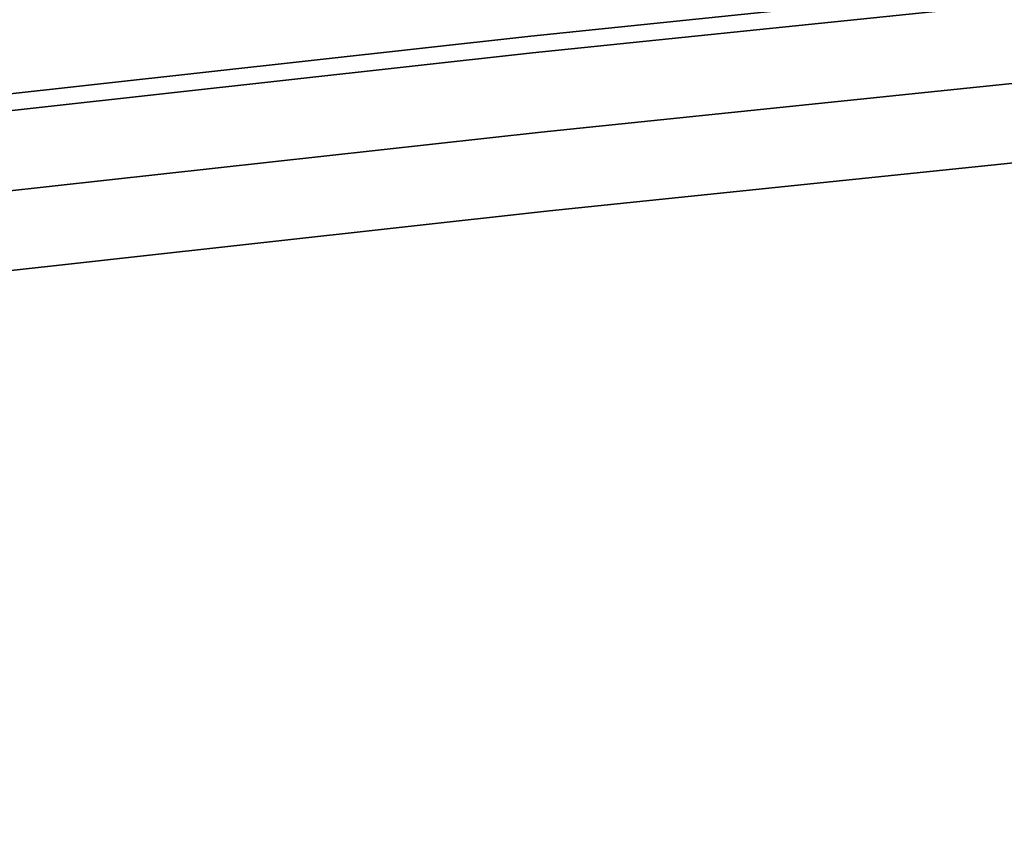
# Model space of a CAD drawing. Header units: millimetres. Extents: x 0 to 16721, y 217 to 10981.
# Tile 347 of 394: x 5507 to 5916, y 5550 to 5892. Entities that reach past the tile are written whole.
import ezdxf

# ---------------------------------------------------------------- set-up
doc = ezdxf.new("R2010")
doc.units = ezdxf.units.MM
doc.layers.add('PDF_PSS & TL', color=7, linetype='Continuous', true_color=0x7fffdf)

msp = doc.modelspace()

# ---------------------------------------------------------------- linework, layer by layer
at = {"layer": 'PDF_PSS & TL', "color": 4, "lineweight": 25}
for points in [[(9269.78, 6246.2), (8851.59, 6204.48), (8455.23, 6163.03), (8045.36, 6122.35), (7667.06, 6084.67), (7209.88, 6037.88), (6847.96, 5999.42), (6476.42, 5963.55), (6136.47, 5928.46), (5719.44, 5885.32), (5357.91, 5845.42), (4904.11, 5795.26), (4575.85, 5757.83), (4213.28, 5716.51), (3802.23, 5670.11), (3383.39, 5622.94)], [(3383.39, 5622.94), (3802.23, 5670.11), (4213.28, 5716.51), (4575.85, 5757.83), (4904.11, 5795.26), (5357.91, 5845.42), (5719.44, 5885.32), (6136.47, 5928.46), (6476.42, 5963.55), (6847.96, 5999.42), (7209.88, 6037.88), (7667.06, 6084.67), (8045.36, 6122.35), (8455.23, 6163.03), (8851.59, 6204.48), (9269.78, 6246.2)]]:
    msp.add_lwpolyline(points, dxfattribs=at)
at = {"layer": 'PDF_PSS & TL', "color": 2, "lineweight": 25}
for points in [[(9270.43, 6239.18), (8852.37, 6197.47), (8456.01, 6156.14), (8046, 6115.34), (7667.84, 6077.78), (7210.53, 6030.87), (6848.61, 5992.53), (6477.07, 5956.53), (6137.24, 5921.45), (5720.22, 5878.43), (5358.69, 5838.41), (4904.89, 5788.24), (4576.62, 5750.82), (4214.05, 5709.49), (3803.01, 5663.1), (3384.17, 5616.05)], [(3384.17, 5616.05), (3803.01, 5663.1), (4214.05, 5709.49), (4576.62, 5750.82), (4904.89, 5788.24), (5358.69, 5838.41), (5720.22, 5878.43), (6137.24, 5921.45), (6477.07, 5956.53), (6848.61, 5992.53), (7210.53, 6030.87), (7667.84, 6077.78), (8046, 6115.34), (8456.01, 6156.14), (8852.37, 6197.47), (9270.43, 6239.18)], [(9273.8, 6206.43), (8855.61, 6164.59), (8459.38, 6123.26), (8049.25, 6082.46), (7671.08, 6044.9), (7214.04, 5998.12), (6851.98, 5959.65), (6480.32, 5923.65), (6140.62, 5888.57), (5723.73, 5845.55), (5362.32, 5805.66), (4908.52, 5755.49), (4580.39, 5718.07), (4217.82, 5676.74), (3806.65, 5630.35), (3387.81, 5583.17)], [(3387.81, 5583.17), (3806.65, 5630.35), (4217.82, 5676.74), (4580.39, 5718.07), (4908.52, 5755.49), (5362.32, 5805.66), (5723.73, 5845.55), (6140.62, 5888.57), (6480.32, 5923.65), (6851.98, 5959.65), (7214.04, 5998.12), (7671.08, 6044.9), (8049.25, 6082.46), (8459.38, 6123.26), (8855.61, 6164.59), (9273.8, 6206.43)], [(9277.05, 6173.55), (8858.99, 6131.84), (8462.63, 6090.38), (8052.5, 6049.71), (7674.46, 6012.02), (7217.41, 5965.24), (6855.36, 5926.77), (6483.56, 5890.9), (6143.99, 5855.82), (5727.23, 5812.8), (5365.83, 5772.78), (4912.29, 5722.61), (4584.16, 5685.32), (4221.46, 5643.99), (3810.41, 5597.47), (3391.57, 5550.43)], [(3391.57, 5550.43), (3810.41, 5597.47), (4221.46, 5643.99), (4584.16, 5685.32), (4912.29, 5722.61), (5365.83, 5772.78), (5727.23, 5812.8), (6143.99, 5855.82), (6483.56, 5890.9), (6855.36, 5926.77), (7217.41, 5965.24), (7674.46, 6012.02), (8052.5, 6049.71), (8462.63, 6090.38), (8858.99, 6131.84), (9277.05, 6173.55)]]:
    msp.add_lwpolyline(points, dxfattribs=at)

doc.saveas('drawing.dxf')
